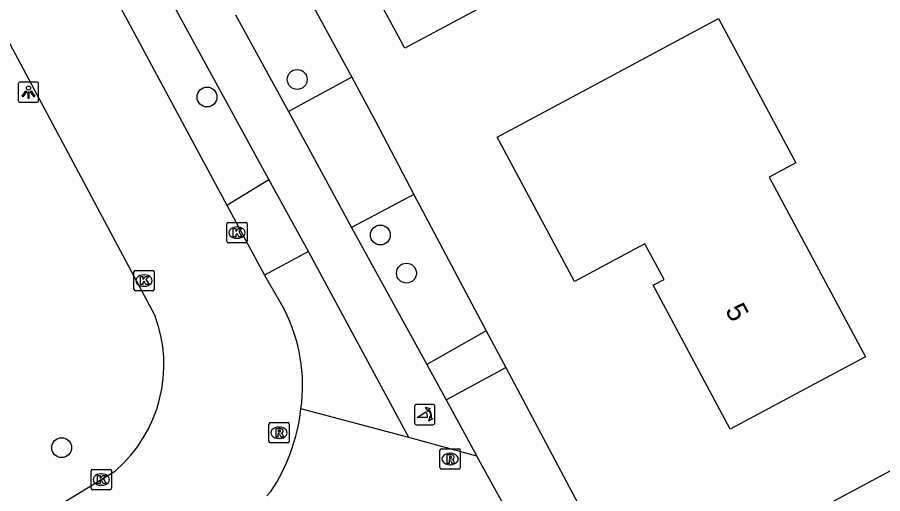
# Model space of a CAD drawing. Extents: x 157321 to 158827, y 386650 to 388532.
# Drawn here: x 157976.21 to 158018.73, y 387167.83 to 387191.23 of the extents above; entities that cross this region are included whole.
import ezdxf

# ---------------------------------------------------------------- set-up
doc = ezdxf.new("R2010")
doc.units = 0
for name, color, linetype in [('IMGEO_Boom', 7, 'Continuous'), ('IMGEO_Fietspad_open', 7, 'Continuous'), ('IMGEO_Groenvoorziening', 7, 'Continuous'), ('IMGEO_Kolk', 7, 'Continuous'), ('IMGEO_Lichtpunt', 7, 'Continuous'), ('IMGEO_Pand', 7, 'Continuous'), ('IMGEO_Pand_nummerreeks', 7, 'Continuous'), ('IMGEO_Poller', 7, 'Continuous'), ('IMGEO_Rijbaan_lokaal_gesloten', 7, 'Continuous'), ('IMGEO_Rioolput', 7, 'Continuous'), ('IMGEO_Voetpad_open', 7, 'Continuous')]:
    doc.layers.add(name, color=color, linetype=linetype)

msp = doc.modelspace()

# ---------------------------------------------------------------- linework, layer by layer
at = {"layer": 'IMGEO_Boom'}
for centre in [(157989.962, 387188.174), (157985.531, 387187.311), (157994.048, 387180.534), (157995.329, 387178.661), (157978.388, 387170.089)]:
    msp.add_circle(centre, 0.489, dxfattribs=at)
at = {"layer": 'IMGEO_Fietspad_open'}
for points in [[(157995.448, 387170.582), (157990.143, 387172)], [(157998.792, 387169.668), (157995.448, 387170.582)], [(158001.061, 387165.559), (158000, 387167.481), (157998.792, 387169.668)]]:
    msp.add_lwpolyline(points, dxfattribs=at)
at = {"layer": 'IMGEO_Groenvoorziening'}
for points in [[(157990.07, 387193.018), (157992.639, 387188.28)], [(157995.692, 387182.525), (157999.25, 387175.832)], [(158000.209, 387174.027), (158003.903, 387167.079)]]:
    msp.add_lwpolyline(points, dxfattribs=at)
at = {"layer": 'IMGEO_Kolk'}
for p, q in [((157986.578, 387181.15), (157987.43, 387181.15)), ((157986.503, 387180.224), (157986.503, 387181.076)), ((157986.991, 387180.93), (157987.016, 387180.93)), ((157987.504, 387181.076), (157987.504, 387180.224)), ((157987.014, 387180.37), (157986.989, 387180.37)), ((157987.43, 387180.15), (157986.578, 387180.15)), ((157981.938, 387177.869), (157981.938, 387178.721)), ((157982.013, 387178.795), (157982.865, 387178.795)), ((157982.426, 387178.575), (157982.451, 387178.575)), ((157982.939, 387178.721), (157982.939, 387177.869)), ((157982.865, 387177.795), (157982.013, 387177.795)), ((157982.449, 387178.015), (157982.424, 387178.015)), ((157979.835, 387168.096), (157979.835, 387168.948)), ((157979.91, 387169.022), (157980.762, 387169.022)), ((157980.323, 387168.802), (157980.348, 387168.802)), ((157980.836, 387168.948), (157980.836, 387168.096)), ((157980.762, 387168.022), (157979.91, 387168.022)), ((157980.346, 387168.242), (157980.321, 387168.242))]:
    msp.add_line(p, q, dxfattribs=at)
for points in [[(157986.578, 387181.15), (157987.43, 387181.15)], [(157986.503, 387180.224), (157986.503, 387181.076)], [(157986.824, 387180.85), (157986.947, 387180.85), (157986.947, 387180.699), (157987.077, 387180.85), (157987.241, 387180.85), (157987.095, 387180.699), (157987.248, 387180.45), (157987.096, 387180.45), (157987.011, 387180.614), (157986.947, 387180.547), (157986.947, 387180.45), (157986.824, 387180.45), (157986.824, 387180.85)], [(157987.504, 387181.076), (157987.504, 387180.224)], [(157987.43, 387180.15), (157986.578, 387180.15)], [(157981.938, 387177.869), (157981.938, 387178.721)], [(157982.013, 387178.795), (157982.865, 387178.795)], [(157982.939, 387178.721), (157982.939, 387177.869)], [(157982.259, 387178.495), (157982.382, 387178.495), (157982.382, 387178.344), (157982.512, 387178.495), (157982.676, 387178.495), (157982.53, 387178.344), (157982.683, 387178.095), (157982.531, 387178.095), (157982.446, 387178.259), (157982.382, 387178.192), (157982.382, 387178.095), (157982.259, 387178.095), (157982.259, 387178.495)], [(157982.865, 387177.795), (157982.013, 387177.795)], [(157979.835, 387168.096), (157979.835, 387168.948)], [(157979.91, 387169.022), (157980.762, 387169.022)], [(157980.836, 387168.948), (157980.836, 387168.096)], [(157980.156, 387168.722), (157980.279, 387168.722), (157980.279, 387168.571), (157980.409, 387168.722), (157980.573, 387168.722), (157980.427, 387168.571), (157980.58, 387168.322), (157980.428, 387168.322), (157980.343, 387168.486), (157980.279, 387168.419), (157980.279, 387168.322), (157980.156, 387168.322), (157980.156, 387168.722)], [(157980.762, 387168.022), (157979.91, 387168.022)]]:
    msp.add_lwpolyline(points, dxfattribs=at)
for centre, start, end in [((157986.58, 387181.074), 91.552, 178.448), ((157986.58, 387181.074), 91.552, 178.448), ((157987.428, 387181.074), 1.552, 88.448), ((157987.428, 387181.074), 1.552, 88.448), ((157986.58, 387180.226), 181.552, 268.448), ((157986.58, 387180.226), 181.552, 268.448), ((157987.428, 387180.226), 271.552, 358.448), ((157987.428, 387180.226), 271.552, 358.448), ((157982.015, 387178.719), 91.552, 178.448), ((157982.015, 387178.719), 91.552, 178.448), ((157982.863, 387178.719), 1.552, 88.448), ((157982.863, 387178.719), 1.552, 88.448), ((157982.015, 387177.871), 181.552, 268.448), ((157982.015, 387177.871), 181.552, 268.448), ((157982.863, 387177.871), 271.552, 358.448), ((157982.863, 387177.871), 271.552, 358.448), ((157979.912, 387168.946), 91.552, 178.448), ((157979.912, 387168.946), 91.552, 178.448), ((157980.76, 387168.946), 1.552, 88.448), ((157980.76, 387168.946), 1.552, 88.448), ((157979.912, 387168.098), 181.552, 268.448), ((157979.912, 387168.098), 181.552, 268.448), ((157980.76, 387168.098), 271.552, 358.448), ((157980.76, 387168.098), 271.552, 358.448)]:
    msp.add_arc(centre, 0.0765, start, end, dxfattribs=at)
for centre, major_axis, ratio, start_param, end_param in [((157986.99, 387180.65), (-0.387, 0.002), 0.722429, 4.712389, 7.853982), ((157987.015, 387180.65), (-0.39, 0.002), 0.717154, 1.570796, 4.712389), ((157982.425, 387178.295), (-0.387, 0.002), 0.722429, 4.712389, 7.853982), ((157982.45, 387178.295), (-0.39, 0.002), 0.717154, 1.570796, 4.712389), ((157980.322, 387168.522), (-0.387, 0.002), 0.722429, 4.712389, 7.853982), ((157980.347, 387168.522), (-0.39, 0.002), 0.717154, 1.570796, 4.712389)]:
    msp.add_ellipse(centre, major_axis=major_axis, ratio=ratio, start_param=start_param, end_param=end_param, dxfattribs=at)
at = {"layer": 'IMGEO_Lichtpunt'}
for p, q in [((157976.261, 387187.952), (157976.261, 387187.145)), ((157976.261, 387187.952), (157976.261, 387187.145)), ((157977.163, 387188.047), (157976.355, 387188.047)), ((157977.163, 387188.047), (157976.355, 387188.047)), ((157977.257, 387187.145), (157977.257, 387187.952)), ((157977.257, 387187.145), (157977.257, 387187.952)), ((157976.355, 387187.051), (157977.163, 387187.051)), ((157976.355, 387187.051), (157977.163, 387187.051))]:
    msp.add_line(p, q, dxfattribs=at)
for points in [[(157976.635, 387187.616), (157976.674, 387187.588), (157976.486, 387187.326), (157976.448, 387187.353), (157976.635, 387187.616)], [(157976.737, 387187.568), (157976.784, 387187.568), (157976.784, 387187.246), (157976.737, 387187.246), (157976.737, 387187.568)], [(157976.847, 387187.588), (157976.885, 387187.615), (157977.072, 387187.353), (157977.033, 387187.325), (157976.847, 387187.588)]]:
    msp.add_lwpolyline(points, dxfattribs=at)
msp.add_circle((157976.76, 387187.75), 0.0994, dxfattribs=at)
for centre, start, end in [((157976.355, 387187.952), 90, 180), ((157976.355, 387187.952), 90, 180), ((157977.163, 387187.952), 0, 90), ((157977.163, 387187.952), 0, 90), ((157976.355, 387187.145), 180, 270), ((157976.355, 387187.145), 180, 270), ((157977.163, 387187.145), 270, 0), ((157977.163, 387187.145), 270, 360)]:
    msp.add_arc(centre, 0.0946, start, end, dxfattribs=at)
at = {"layer": 'IMGEO_Pand'}
for points in [[(158000, 387200.268), (158003.33, 387194.04), (158000, 387192.26), (157995.244, 387189.717), (157992.951, 387193.957), (157993.347, 387194.172), (157992.395, 387195.931), (157991.999, 387195.716), (157989.054, 387201.158), (157991.306, 387202.376), (157990.865, 387203.191), (157994.47, 387205.13), (157994.911, 387204.314), (157997.185, 387205.533), (158000, 387200.268)], [(158017.875, 387174.549), (158015.644, 387173.356), (158011.234, 387170.998), (158007.457, 387178.064), (158007.986, 387178.348), (158007.043, 387180.107), (158006.513, 387179.823), (158003.586, 387178.257), (158000, 387184.94), (157999.786, 387185.339), (158000, 387185.454), (158004.194, 387187.699), (158010.667, 387191.165), (158014.459, 387184.075), (158013.154, 387183.377), (158017.875, 387174.549)], [(158024.239, 387165.185), (158025.052, 387163.651), (158028.598, 387165.53), (158032.64, 387157.906), (158029.107, 387156.002), (158020.339, 387151.277), (158016.544, 387158.467), (158015.34, 387160.741), (158014.504, 387160.298), (158011.942, 387165.112), (158016.348, 387167.476), (158020.746, 387169.836), (158023.437, 387164.76), (158024.239, 387165.185)]]:
    msp.add_lwpolyline(points, dxfattribs=at)
at = {"layer": 'IMGEO_Poller'}
for p, q in [((157996.629, 387172.213), (157995.821, 387172.213)), ((157996.629, 387172.213), (157995.821, 387172.213)), ((157995.727, 387172.118), (157995.727, 387171.311)), ((157995.727, 387172.118), (157995.727, 387171.311)), ((157996.723, 387171.311), (157996.723, 387172.118)), ((157996.723, 387171.311), (157996.723, 387172.118)), ((157995.821, 387171.216), (157996.629, 387171.216)), ((157995.821, 387171.216), (157996.629, 387171.216))]:
    msp.add_line(p, q, dxfattribs=at)
for points in [[(157996.362, 387171.569), (157995.849, 387171.569), (157996.279, 387171.844)], [(157996.406, 387171.942), (157996.394, 387171.869), (157996.269, 387172.074)], [(157996.269, 387172.074), (157996.5, 387172.008), (157996.429, 387171.976)], [(157996.422, 387171.397), (157996.488, 387171.628), (157996.518, 387171.56)], [(157996.554, 387171.533), (157996.626, 387171.522), (157996.422, 387171.397)]]:
    msp.add_lwpolyline(points, dxfattribs=at)
for centre, radius, start, end in [((157995.821, 387172.118), 0.0946, 90, 180), ((157995.821, 387172.118), 0.0946, 90, 180), ((157996.629, 387172.118), 0.0946, 0, 90), ((157996.629, 387172.118), 0.0946, 0, 90), ((157996.034, 387171.619), 0.332, 351.3247, 42.4854), ((157996.048, 387171.629), 0.476, 351.7527, 41.1691), ((157996.048, 387171.629), 0.516, 349.3569, 42.2912), ((157995.821, 387171.311), 0.0946, 180, 270), ((157995.821, 387171.311), 0.0946, 180, 270), ((157996.629, 387171.311), 0.0946, 270, 0), ((157996.629, 387171.311), 0.0946, 270, 0)]:
    msp.add_arc(centre, radius, start, end, dxfattribs=at)
at = {"layer": 'IMGEO_Rijbaan_lokaal_gesloten'}
for points in [[(157977.357, 387199.024), (157986.504, 387182.006)], [(157982.966, 387176.6), (157972.637, 387195.924)], [(157986.504, 387182.006), (157988.362, 387178.565)], [(157988.362, 387178.565), (157989.331, 387176.86)], [(157939.994, 387143.967), (157981.034, 387168.951)], [(157988.663, 387167.936), (157988.477, 387167.719)]]:
    msp.add_lwpolyline(points, dxfattribs=at)
for centre, radius, start, end in [((157976.528, 387174.158), 6.885, 310.8728, 20.7764), ((157982.094, 387173.153), 8.131, 351.8476, 27.1229), ((157981.138, 387172.978), 9.058, 326.1767, 353.8027)]:
    msp.add_arc(centre, radius, start, end, dxfattribs=at)
at = {"layer": 'IMGEO_Rioolput'}
for p, q in [((157988.571, 387170.394), (157988.571, 387171.246)), ((157988.646, 387171.32), (157989.498, 387171.32)), ((157989.059, 387171.1), (157989.084, 387171.1)), ((157989.572, 387171.246), (157989.572, 387170.394)), ((157989.082, 387170.54), (157989.057, 387170.54)), ((157989.498, 387170.32), (157988.646, 387170.32)), ((157996.975, 387169.106), (157996.975, 387169.958)), ((157997.05, 387170.032), (157997.902, 387170.032)), ((157997.463, 387169.812), (157997.488, 387169.812)), ((157997.976, 387169.958), (157997.976, 387169.106)), ((157997.486, 387169.252), (157997.461, 387169.252)), ((157997.902, 387169.032), (157997.05, 387169.032))]:
    msp.add_line(p, q, dxfattribs=at)
for points in [[(157988.571, 387170.394), (157988.571, 387171.246)], [(157988.646, 387171.32), (157989.498, 387171.32)], [(157989.16, 387171.018), (157988.908, 387171.02), (157988.908, 387170.62)], [(157989.086, 387170.939), (157989.032, 387170.939), (157989.032, 387170.858)], [(157989.572, 387171.246), (157989.572, 387170.394)], [(157988.908, 387170.62), (157989.032, 387170.62), (157989.032, 387170.782), (157989.043, 387170.782)], [(157989.032, 387170.858), (157989.084, 387170.858)], [(157989.09, 387170.753), (157989.161, 387170.62), (157989.301, 387170.62), (157989.236, 387170.746)], [(157989.498, 387170.32), (157988.646, 387170.32)], [(157996.975, 387169.106), (157996.975, 387169.958)], [(157997.05, 387170.032), (157997.902, 387170.032)], [(157997.564, 387169.73), (157997.312, 387169.732), (157997.312, 387169.332)], [(157997.49, 387169.651), (157997.436, 387169.651), (157997.436, 387169.57)], [(157997.976, 387169.958), (157997.976, 387169.106)], [(157997.312, 387169.332), (157997.436, 387169.332), (157997.436, 387169.494), (157997.447, 387169.494)], [(157997.436, 387169.57), (157997.488, 387169.57)], [(157997.494, 387169.465), (157997.565, 387169.332), (157997.705, 387169.332), (157997.64, 387169.458)], [(157997.902, 387169.032), (157997.05, 387169.032)]]:
    msp.add_lwpolyline(points, dxfattribs=at)
for centre, radius, start, end in [((157988.648, 387171.244), 0.0765, 91.552, 178.448), ((157988.648, 387171.244), 0.0765, 91.552, 178.448), ((157989.092, 387170.843), 0.0964, 77.0061, 93.1865), ((157989.106, 387170.9), 0.0378, 276.6634, 79.6772), ((157989.159, 387170.908), 0.109, 350.3612, 89.416), ((157989.496, 387171.244), 0.0765, 1.552, 88.448), ((157989.496, 387171.244), 0.0765, 1.552, 88.448), ((157989.042, 387170.729), 0.0533, 26.0293, 88.6989), ((157989.068, 387171.047), 0.19, 274.7715, 282.9687), ((157989.157, 387170.908), 0.112, 277.5842, 350.9817), ((157989.141, 387170.693), 0.108, 29.5134, 73.7905), ((157988.648, 387170.396), 0.0765, 181.552, 268.448), ((157988.648, 387170.396), 0.0765, 181.552, 268.448), ((157989.496, 387170.396), 0.0765, 271.552, 358.448), ((157989.496, 387170.396), 0.0765, 271.552, 358.448), ((157997.052, 387169.956), 0.0765, 91.552, 178.448), ((157997.052, 387169.956), 0.0765, 91.552, 178.448), ((157997.496, 387169.555), 0.0964, 77.0061, 93.1865), ((157997.51, 387169.612), 0.0378, 276.6634, 79.6772), ((157997.563, 387169.62), 0.109, 350.3612, 89.416), ((157997.9, 387169.956), 0.0765, 1.552, 88.448), ((157997.9, 387169.956), 0.0765, 1.552, 88.448), ((157997.446, 387169.441), 0.0533, 26.0293, 88.6989), ((157997.472, 387169.759), 0.19, 274.7715, 282.9687), ((157997.561, 387169.62), 0.112, 277.5842, 350.9817), ((157997.545, 387169.405), 0.108, 29.5134, 73.7905), ((157997.052, 387169.108), 0.0765, 181.552, 268.448), ((157997.052, 387169.108), 0.0765, 181.552, 268.448), ((157997.9, 387169.108), 0.0765, 271.552, 358.448), ((157997.9, 387169.108), 0.0765, 271.552, 358.448)]:
    msp.add_arc(centre, radius, start, end, dxfattribs=at)
for centre, major_axis, ratio, start_param, end_param in [((157989.058, 387170.82), (-0.387, 0.002), 0.722429, 4.712389, 7.853982), ((157989.083, 387170.82), (-0.39, 0.002), 0.717154, 1.570796, 4.712389), ((157997.462, 387169.532), (-0.387, 0.002), 0.722429, 4.712389, 7.853982), ((157997.487, 387169.532), (-0.39, 0.002), 0.717154, 1.570796, 4.712389)]:
    msp.add_ellipse(centre, major_axis=major_axis, ratio=ratio, start_param=start_param, end_param=end_param, dxfattribs=at)
at = {"layer": 'IMGEO_Voetpad_open'}
for points in [[(157988.575, 387183.262), (157977.07, 387204.307)], [(157986.933, 387191.352), (157989.539, 387186.599)], [(157992.639, 387188.28), (157989.539, 387186.599)], [(157992.639, 387188.28), (157993.823, 387186.097), (157995.692, 387182.525)], [(157989.539, 387186.599), (157990.719, 387184.446), (157992.636, 387180.894)], [(157986.504, 387182.006), (157988.575, 387183.262)], [(157990.516, 387179.724), (157988.575, 387183.262)], [(157995.692, 387182.525), (157992.636, 387180.894)], [(157992.636, 387180.894), (157996.325, 387174.167)], [(157990.516, 387179.724), (157988.362, 387178.565)], [(157995.448, 387170.582), (157990.516, 387179.724)], [(157999.25, 387175.832), (157996.325, 387174.167)], [(157999.25, 387175.832), (158000.209, 387174.027)], [(157996.325, 387174.167), (157997.277, 387172.43)], [(157997.277, 387172.43), (158000.209, 387174.027)], [(157997.277, 387172.43), (157998.792, 387169.668)]]:
    msp.add_lwpolyline(points, dxfattribs=at)

# ---------------------------------------------------------------- texts
at = {"layer": 'IMGEO_Pand_nummerreeks'}
msp.add_text('5', height=1, rotation=298.1259, dxfattribs=at).set_placement((158010.967, 387176.843))

doc.saveas('drawing.dxf')
